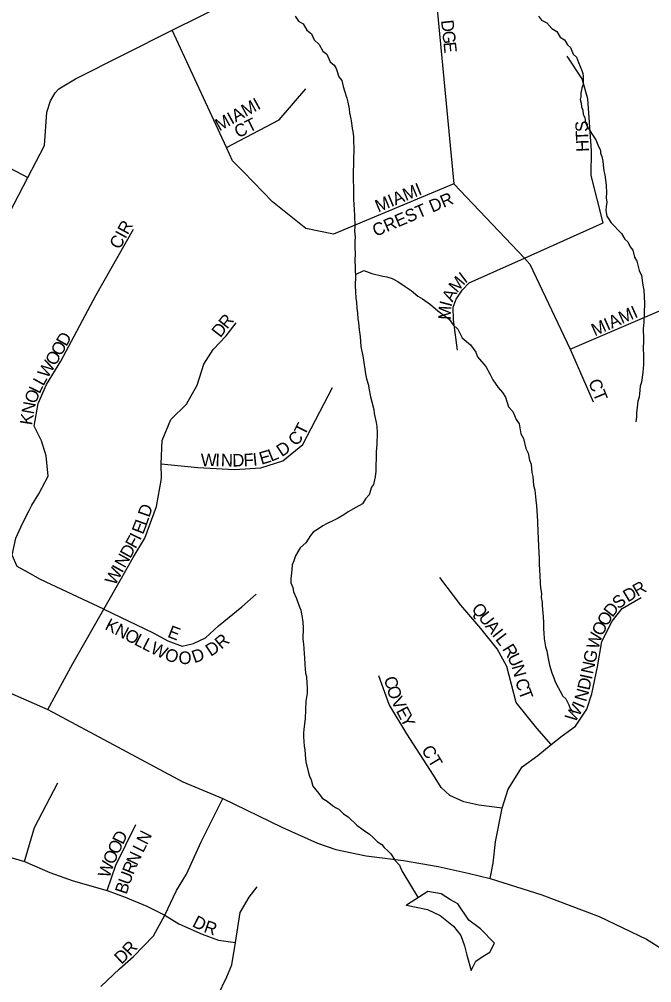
# Model space of a CAD drawing. Extents: x 1310247 to 1664935, y 235267 to 584339.
# Drawn here: x 1465757 to 1468275, y 455550 to 459384 of the extents above; entities that cross this region are included whole.
import ezdxf

# ---------------------------------------------------------------- set-up
doc = ezdxf.new("R2010")
doc.units = 0
for name, color, linetype in [('GM_X_County_Road', 7, 'Continuous'), ('GM_X_Minor_Lake', 7, 'Continuous'), ('GM_X_Minor_River', 7, 'Continuous'), ('GM_X_Township_Subdivision', 7, 'Continuous'), ('GM_X_Township_Subdivision_Text', 7, 'Continuous')]:
    doc.layers.add(name, color=color, linetype=linetype)

msp = doc.modelspace()

# ---------------------------------------------------------------- linework, layer by layer
at = {"layer": 'GM_X_County_Road'}
msp.add_lwpolyline([(1462999.8, 458051.7), (1463420.2, 457850.8), (1464078.7, 457533.9), (1464287.1, 457421.7), (1464574.3, 457282.4), (1464807.9, 457156.5), (1465363.9, 456874.3), (1465587.4, 456760.9), (1465870.2, 456637.7), (1466408.1, 456350.2), (1466567, 456282.7), (1466802.1, 456168.8), (1466944.3, 456105.5), (1467017.3, 456080.5), (1467138.3, 456055.5), (1467286.3, 456036.3), (1467424.7, 456013.2), (1467543.8, 455986.3), (1467632, 455964.7), (1467837.7, 455899.8), (1468066.4, 455813.4), (1468254.7, 455723.1), (1468322, 455680.8)], dxfattribs=at)
at = {"layer": 'GM_X_Minor_Lake'}
msp.add_line((1467384.3, 455913.3), (1467299, 455858.9), dxfattribs=at)
for points in [[(1467546.5, 455799.6), (1467503.7, 455864.7), (1467473.9, 455879.4), (1467436.3, 455904.2), (1467384.3, 455913.3)], [(1467298.7, 455857.9), (1467299, 455858.9), (1467382.8, 455841.1), (1467432.5, 455818), (1467485.8, 455774.8), (1467515.1, 455738.1), (1467530.3, 455697.6), (1467539.6, 455659.3), (1467556.4, 455598.8), (1467575.2, 455636.5), (1467603.7, 455656), (1467630.1, 455671.5), (1467648.9, 455707.2), (1467593.9, 455764.5), (1467546.5, 455799.6)]]:
    msp.add_lwpolyline(points, dxfattribs=at)
at = {"layer": 'GM_X_Minor_River'}
for points in [[(1466855.4, 459396.5), (1466868.9, 459376.1), (1466886.7, 459365.6), (1466902.1, 459341.1), (1466919.8, 459326.7), (1466931.2, 459302.3), (1466950.8, 459283.8), (1466966.2, 459257.3), (1466981.9, 459244.9), (1466995.2, 459214.5), (1467010.9, 459202.1), (1467018.6, 459187.9), (1467029.8, 459155.5), (1467041.4, 459141.2), (1467046.8, 459117), (1467052.4, 459098.8), (1467061.7, 459070.6), (1467065.3, 459054.5), (1467070.6, 459028.3), (1467072.2, 459012.2), (1467077.7, 458988), (1467079.2, 458972), (1467082.7, 458949.8), (1467084.4, 458937.8), (1467087.9, 458917.6), (1467087.4, 458897.6), (1467088.8, 458873.6), (1467086, 458765.5), (1467088.2, 458693.3), (1467087.5, 458667.3), (1467090.5, 458627.1), (1467091.9, 458603.1), (1467092.9, 458561), (1467092.3, 458541), (1467093.7, 458516.9), (1467093.4, 458502.9), (1467092.6, 458472.8), (1467094.1, 458452.8), (1467093.3, 458422.8), (1467094.8, 458400.7), (1467094.4, 458384.7), (1467095.8, 458362.6), (1467094.8, 458322.6), (1467096.3, 458302.5), (1467097.5, 458272.4), (1467099.2, 458258.3), (1467100.6, 458234.3), (1467104.1, 458216.1), (1467105.5, 458192.1), (1467107.2, 458178), (1467110.4, 458147.9), (1467113.8, 458121.8), (1467116.7, 458081.6), (1467125.7, 458037.3), (1467136, 457972.9), (1467139.5, 457952.8)], [(1467824.1, 459397.1), (1467835.7, 459380.8), (1467857.5, 459370.2), (1467876.9, 459347.7), (1467896.7, 459335.1), (1467910.2, 459312.8), (1467927.9, 459302.3), (1467939.5, 459281.9), (1467951.2, 459271.6), (1467962.6, 459245.3), (1467976.3, 459232.9), (1467983.8, 459212.7), (1467997, 459180.3), (1468000.7, 459168.2), (1468002.4, 459156.1), (1468001.6, 459124.1), (1467997.2, 459110.2), (1467992.7, 459090.2), (1467992.4, 459076.2), (1467990.1, 459064.3), (1467993.7, 459050.2), (1467995.4, 459036.1), (1468001, 459021.9), (1468002.6, 459005.9), (1468008.3, 458993.7), (1468011.8, 458971.6), (1468023.2, 458949.2), (1468038.7, 458924.8), (1468052.2, 458904.4), (1468063.5, 458878.1), (1468071.2, 458863.9), (1468070.9, 458851.8), (1468076.5, 458837.7), (1468080.1, 458819.6), (1468081.7, 458805.5), (1468085.1, 458781.4), (1468088.7, 458765.2), (1468092, 458735.1), (1468093.7, 458723.1), (1468094.9, 458693), (1468094.4, 458673), (1468096, 458656.9), (1468093.5, 458638.9), (1468093.1, 458622.9), (1468096.6, 458600.8), (1468104.3, 458588.6), (1468114, 458574.3), (1468155, 458531.2), (1468168.4, 458508.8), (1468180.2, 458498.5), (1468189.7, 458478.2), (1468199.4, 458465.9), (1468206.7, 458437.7), (1468216.4, 458421.4), (1468225.5, 458385.1), (1468235, 458364.8), (1468240, 458326.6), (1468243.5, 458306.5), (1468246.2, 458254.3), (1468244.3, 458178.3), (1468241.6, 458152.3), (1468242.6, 458114.2), (1468242.3, 458100.2), (1468241.7, 458078.2), (1468242.9, 458044.1), (1468242, 458010.1), (1468239.2, 457978.1), (1468234.2, 457940.2), (1468229.8, 457924.3), (1468227, 457894.3), (1468224.6, 457880.3), (1468220.2, 457864.4), (1468215, 457816.5), (1468214.6, 457800.5), (1468212.1, 457782.5)], [(1467095.4, 458368.9), (1467128.4, 458383.8), (1467160.3, 458372.9), (1467204.1, 458361.8), (1467220.1, 458359.3), (1467242, 458352.8), (1467263.7, 458340.2), (1467293.3, 458321.4), (1467317, 458304.7), (1467344.5, 458282), (1467362.2, 458271.5), (1467393.7, 458248.6), (1467423.2, 458223.8), (1467452.7, 458203), (1467468.5, 458190.6), (1467483.9, 458168.1), (1467503.6, 458151.6), (1467520.8, 458117.1), (1467554.1, 458088.2), (1467575.4, 458059.6), (1467581, 458041.4), (1467614.1, 458002.5), (1467631.3, 457970), (1467642.8, 457949.7), (1467664.1, 457919), (1467681.6, 457898.6), (1467693.2, 457880.2), (1467704.3, 457841.9), (1467721.8, 457823.4), (1467735.1, 457791), (1467746.7, 457774.7), (1467753.7, 457734.4), (1467765.2, 457716.1), (1467774.2, 457675.8), (1467783.8, 457657.5), (1467789.1, 457629.3), (1467794.7, 457613.2), (1467797.9, 457581), (1467801.5, 457564.9), (1467804.6, 457530.8), (1467810.1, 457510.6), (1467813.1, 457470.5), (1467816.6, 457448.3), (1467819.6, 457408.2), (1467821, 457386.1), (1467821.9, 457342), (1467823.4, 457322), (1467824.4, 457283.9), (1467826, 457265.8), (1467827.2, 457233.7), (1467826.8, 457219.7), (1467828, 457189.6), (1467829.6, 457173.6), (1467830.8, 457139.5), (1467832.3, 457121.4), (1467835.8, 457099.3), (1467835.4, 457083.3), (1467838.9, 457065.2), (1467838.6, 457053.2), (1467840.2, 457035.1), (1467841.8, 457021), (1467843.4, 457007), (1467844.8, 456982.9), (1467844.2, 456956.9), (1467845.8, 456942.8), (1467847.2, 456918.7), (1467852.4, 456886.5), (1467858, 456870.4), (1467863.3, 456840.2), (1467868.6, 456814), (1467877.9, 456783.7), (1467885.4, 456763.5), (1467891, 456747.3), (1467902.4, 456725), (1467910.1, 456710.8), (1467921.6, 456690.4), (1467933.4, 456680.1), (1467944.8, 456655.8), (1467950.5, 456641.6), (1467962.1, 456625.3)], [(1467139.5, 457952.8), (1467146.9, 457928.6), (1467148.6, 457916.5), (1467155.8, 457882.3), (1467161.3, 457862.1), (1467168.6, 457831.9), (1467170.1, 457815.8), (1467177.3, 457779.6), (1467180.9, 457763.5), (1467182.2, 457737.4), (1467181.1, 457695.3), (1467178.3, 457661.4), (1467176.3, 457585.3), (1467173.7, 457563.3), (1467167, 457533.5), (1467158.7, 457521.7), (1467149.9, 457491.8), (1467135.4, 457476.2), (1467122.9, 457456.5), (1467096.4, 457441.2), (1467065.9, 457423.9), (1467049.6, 457412.3), (1467027.2, 457398.9), (1467010.9, 457391.3), (1466980.5, 457376.1), (1466966.2, 457368.5), (1466947.9, 457356.9), (1466927.5, 457343.4), (1466917.1, 457329.7), (1466898.3, 457300.1), (1466875.8, 457280.7), (1466856.9, 457249.1), (1466850.4, 457229.3), (1466844, 457213.4), (1466841.5, 457193.5), (1466838.5, 457157.5), (1466838.1, 457141.5), (1466845.7, 457123.2), (1466849.2, 457105.1), (1466860.6, 457078.8), (1466870, 457052.5), (1466877.5, 457032.3), (1466884.6, 456996), (1466886.3, 456984), (1466887.8, 456963.9), (1466886.6, 456917.8), (1466888.1, 456897.8), (1466889.7, 456881.7), (1466891.1, 456857.6), (1466892.8, 456845.6), (1466894, 456815.5), (1466895.6, 456799.4), (1466897.2, 456781.4), (1466900.9, 456769.2), (1466902.2, 456741.2), (1466903.7, 456725.1), (1466903.2, 456703.1), (1466898.4, 456671.2), (1466894.6, 456601.2), (1466892, 456579.2), (1466889.5, 456559.2), (1466889.1, 456543.2), (1466888.7, 456529.2), (1466891.8, 456491.1), (1466893.4, 456477), (1466896.5, 456440.8), (1466898.2, 456428.8), (1466907.3, 456390.5), (1466912.8, 456372.3), (1466918.5, 456358.2), (1466925.8, 456331.9), (1466949.2, 456303.3), (1466962.7, 456284.9), (1466982.5, 456272.3), (1467004.1, 456255.8), (1467015.9, 456247.4), (1467029.8, 456241.1), (1467047.4, 456222.6), (1467067.1, 456210), (1467100.4, 456177.1), (1467126, 456158.4), (1467151.6, 456141.7), (1467165.3, 456129.3), (1467182.9, 456110.9), (1467200.7, 456100.4), (1467210.4, 456088.1), (1467224.1, 456075.7), (1467235.9, 456063.4), (1467253.2, 456036.9), (1467270.8, 456018.4), (1467280.3, 455996.1), (1467345, 455888.2)]]:
    msp.add_lwpolyline(points, dxfattribs=at)
at = {"layer": 'GM_X_Township_Subdivision'}
for points in [[(1467950, 458071.1), (1468563.4, 458334.5), (1468874.8, 458468.1), (1468896.7, 458499), (1468903.3, 458549.7), (1468916.6, 458615.9), (1468918.7, 458661.4), (1468798.3, 458915.6), (1468726.5, 459067.4), (1468627.3, 459160.6), (1468291.7, 459565.8), (1468199.3, 459676.5), (1468150.1, 459801.7), (1468116.5, 459852.5), (1468111.1, 459930.9), (1468151.7, 460090.3), (1468142.8, 460231.7), (1468031.2, 460398.5), (1467895.9, 460540.3), (1467848.6, 460613.9)], [(1467392.6, 459858.6), (1467400.7, 459746.8), (1467421.7, 459409.4), (1467487.8, 458730), (1467768.3, 458433.5), (1467790.2, 458410.3), (1467950, 458071.1), (1468042.1, 457862.4)], [(1464574.3, 457282.4), (1464834.6, 457974), (1464883, 458017.9), (1464953.6, 458048.8), (1465072.6, 458053.1), (1465191.5, 458013.5), (1465303.9, 457990.3), (1465376.9, 458009.4), (1465473.6, 458145.8), (1465553.8, 458299.6), (1465790.5, 458754.2), (1465857, 458882), (1465866.1, 459014.7), (1465881.2, 459059.2), (1465900.4, 459091.7), (1465914.7, 459107.2), (1465980.5, 459146.8), (1466365.3, 459340.8), (1466701.7, 459507.9), (1467046.4, 459652.4), (1467122, 459682.4), (1467307.8, 459755.3), (1467400.7, 459746.8)], [(1467487.8, 458730), (1467008, 458529.5), (1466897.8, 458551.4), (1466765.3, 458657.3), (1466650, 458777.4), (1466606.5, 458820.6), (1466581.6, 458874.2), (1466365.3, 459340.8)], [(1467502, 458067.5), (1467485.5, 458188.7), (1467484.4, 458238.4), (1467496.6, 458270.2), (1467520.9, 458306), (1467547.6, 458335.2), (1467768.3, 458433.5), (1468082.3, 458573.5), (1468033.8, 458763), (1468036, 458860.1), (1468020.6, 459067.3), (1467998.5, 459146.6), (1467939, 459237.2)], [(1466581.6, 458874.2), (1466791.6, 458983.8), (1466897.5, 459107.1)], [(1465214.1, 458883.9), (1465249.5, 458914.8), (1465293.5, 458936.8), (1465368.2, 458963.2), (1465403.9, 458963.1), (1465693.1, 458806.7), (1465790.5, 458754.2)], [(1465796.2, 457428.9), (1465806.8, 457450), (1465834.4, 457495.3), (1465872.1, 457565.8), (1465864.4, 457646.5), (1465845.2, 457706), (1465816.4, 457765.6), (1465831.9, 457855.4), (1465865, 457930.2), (1465922.1, 458023.1), (1466062.3, 458284.4), (1466212.2, 458549.5)], [(1466187.4, 457202), (1466210.3, 457243), (1466256.4, 457319.8), (1466303.1, 457444.8), (1466323.6, 457556.1), (1466321.7, 457615.7), (1466325.9, 457707.7), (1466360.7, 457790.9), (1466422.9, 457853.1), (1466465.4, 457927.9), (1466492.3, 458011.3), (1466528.3, 458070.3), (1466580.2, 458124.8), (1466619.9, 458175.7)], [(1466321.7, 457615.7), (1466467.8, 457600.3), (1466613.8, 457592.7), (1466719.1, 457599.4), (1466805.9, 457627.2), (1466886.6, 457692.6), (1467003.9, 457919.3)], [(1466093.3, 457036.1), (1465841.4, 457154.6), (1465789.5, 457183.4), (1465749.1, 457206.4), (1465728.8, 457251.5), (1465743.4, 457319.9), (1465770.3, 457377.4), (1465796.2, 457428.9)], [(1465870.2, 456637.7), (1465970.1, 456820.2), (1466093.3, 457036.1), (1466164.2, 457160.3), (1466187.4, 457202)], [(1467875.2, 456498.4), (1467817.5, 456563.6), (1467735.7, 456664.9), (1467698.4, 456808.9), (1467659.3, 456878.3), (1467595.3, 456960), (1467515.3, 457052.5), (1467431.7, 457162.8)], [(1466093.3, 457036.1), (1466287.3, 456943.3), (1466348.2, 456911.1), (1466405.6, 456889.2), (1466450, 456899.7), (1466498.7, 456922.2), (1466550.4, 456970.6), (1466643, 457045.8), (1466700.7, 457096.1)], [(1467632, 455964.7), (1467643.7, 456026.6), (1467653.4, 456110.6), (1467679.3, 456244.6), (1467704, 456321.1), (1467759, 456409), (1467821.4, 456454.2), (1467875.2, 456498.4), (1467919.2, 456532.7), (1467972.3, 456571.4), (1468017.4, 456638.7), (1468036.6, 456699.2), (1468058.7, 456807.7), (1468077, 456907.6), (1468118.3, 456988.8), (1468157.7, 457039.3), (1468232.6, 457083.5)], [(1467679.3, 456244.6), (1467586.6, 456256.7), (1467527.2, 456270.5), (1467471.6, 456294.9), (1467436.1, 456327.1), (1467406.4, 456375.6), (1467300.6, 456540.5), (1467229.9, 456656.9), (1467188.8, 456771.8)], [(1465777.7, 456032.9), (1465817.6, 456167.3), (1465910, 456345.7)], [(1466081.6, 455535.4), (1466156.1, 455605.7), (1466211.7, 455655.1), (1466291.5, 455736.9), (1466336.1, 455818.8), (1466382.3, 455917.5), (1466422.2, 455982.5), (1466481, 456110.6), (1466567, 456282.7)], [(1465291.4, 456201.6), (1465343.2, 456175.7), (1465448.2, 456137.9), (1465544.7, 456110.6), (1465653.9, 456068.6), (1465777.7, 456032.9), (1465878.5, 455988.8), (1465970.9, 455955.2), (1466107.3, 455917.5), (1466178.7, 455890.2), (1466264.8, 455854.5), (1466336.1, 455818.8), (1466392.8, 455785.2), (1466485.2, 455743.2), (1466550.2, 455720.1), (1466617.4, 455709.6)], [(1466107.3, 455917.5), (1466140.9, 456018.2), (1466220.7, 456179.9)], [(1465976.9, 454932.1), (1466133.6, 455063.1), (1466240.6, 455172.3), (1466346.6, 455270.9), (1466430.6, 455346.5), (1466514.6, 455441), (1466548.1, 455499.7), (1466583.8, 455573.2), (1466602.7, 455621.5), (1466617.4, 455709.6), (1466636.3, 455829.3), (1466672, 455890.2), (1466703.5, 455932.2)]]:
    msp.add_lwpolyline(points, dxfattribs=at)

# ---------------------------------------------------------------- texts
at = {"layer": 'GM_X_Township_Subdivision_Text'}
for s, rotation, p in [('D', 276.1294, (1467436, 459379.4)), ('G', 276.1644, (1467440.7, 459335.6)), ('E', 276.1712, (1467445.4, 459291.8)), ('MIAMI', 28.925, (1466553.7, 458937.2)), ('CT', 26.565, (1466628.6, 458910.2)), ('S', 92.1858, (1468022.3, 458936.7)), ('T', 92.2153, (1468023.7, 458901.5)), ('H', 92.0111, (1468025.2, 458857.4)), ('MIAMI', 22.5229, (1467186.2, 458614.8)), ('CREST DR', 23.0826, (1467175.9, 458518)), ('CIR', 61.19, (1466156.4, 458465.4)), ('M', 49.8353, (1467499.9, 458292.9)), ('I', 37.001, (1467531.8, 458331.3)), ('A', 63.4936, (1467482, 458256.2)), ('I', 75.0094, (1467477.2, 458237.4)), ('R', 50.8319, (1466584.4, 458148.7)), ('M', 87.3759, (1467475.2, 458187.5)), ('MIAMI', 24.2312, (1468048.4, 458121.9)), ('D', 51.8145, (1466557.3, 458114.3)), ('D', 60.9625, (1465944.4, 458079.4)), ('O', 60.8419, (1465922.9, 458040.8)), ('O', 59.2958, (1465899.7, 458001.7)), ('W', 58.3903, (1465869.2, 457952.3)), ('L', 61.2478, (1465852.6, 457922)), ('CT', 292.3821, (1468021.3, 457940.9)), ('O', 68.3488, (1465821.7, 457850.9)), ('L', 64.0703, (1465837.5, 457890.9)), ('N', 79.5173, (1465814.4, 457810.1)), ('K', 81.1774, (1465807.7, 457767)), ('T', 63.3804, (1466894, 457724.3)), ('C', 47.4733, (1466858.6, 457682.6)), ('L', 21.9931, (1466759.4, 457622.9)), ('D', 33.8114, (1466802, 457641.3)), ('W', 0.1681, (1466479.9, 457605.7)), ('I', 358.3385, (1466536.7, 457605.8)), ('N', 358.5741, (1466558.9, 457605.2)), ('D', 1.2213, (1466605.4, 457604.1)), ('F', 2.7415, (1466650.8, 457605.1)), ('I', 5.7935, (1466688.9, 457607)), ('E', 16.4444, (1466720.7, 457611.2)), ('D', 70.6922, (1466274.6, 457399.1)), ('E', 68.9786, (1466249.8, 457331.5)), ('L', 70.6535, (1466263, 457365.8)), ('F', 60.9905, (1466219.9, 457274.2)), ('I', 64.015, (1466238.3, 457307.5)), ('D', 61.0164, (1466198.6, 457235.7)), ('N', 61.0011, (1466177.2, 457197.2)), ('I', 60.9709, (1466166.6, 457177.9)), ('W', 61.0058, (1466138.8, 457127.9)), ('R', 30.1184, (1468217.6, 457085.3)), ('D', 30.87, (1468179.9, 457062.8)), ('D', 51.941, (1468118.4, 457001.5)), ('S', 39.9315, (1468143.6, 457034.2)), ('Q', 308.4003, (1467555, 457037.1)), ('U', 308.402, (1467582.3, 457002.6)), ('O', 59.6885, (1468097.2, 456965)), ('K', 332.5163, (1466094.1, 456958.5)), ('A', 308.402, (1467609.7, 456968.1)), ('O', 63.2492, (1468077.8, 456926.4)), ('N', 332.5234, (1466133.2, 456938.2)), ('O', 332.5062, (1466172.2, 456917.9)), ('E', 338.7286, (1466344, 456927.4)), ('I', 308.4067, (1467637, 456933.7)), ('W', 73.1123, (1468062, 456873.8)), ('L', 332.5605, (1466211.3, 456897.6)), ('L', 332.8139, (1466242.7, 456881.3)), ('W', 334.0919, (1466275.1, 456864.6)), ('D', 33.2802, (1466519.3, 456846.8)), ('R', 40.1746, (1466561.3, 456874.9)), ('L', 307.247, (1467650.5, 456916.6)), ('O', 339.8767, (1466331.6, 456837.5)), ('O', 358.6528, (1466390.4, 456819)), ('D', 19.3675, (1466453.8, 456821.1)), ('R', 301.6552, (1467678.5, 456878.8)), ('G', 77.8457, (1468050.3, 456818.9)), ('U', 295.314, (1467698.6, 456846.4)), ('N', 285.489, (1467716.6, 456808.7)), ('N', 77.8783, (1468041.1, 456775.9)), ('C', 287.1295, (1467207.7, 456760.8)), ('C', 284.3303, (1467731.6, 456753.8)), ('D', 77.684, (1468027, 456711.3)), ('I', 77.8393, (1468036.4, 456754.4)), ('O', 287.1525, (1467219.3, 456722.9)), ('T', 290.6469, (1467743.2, 456709.7)), ('N', 74.124, (1468014.1, 456665.6)), ('V', 296.5499, (1467235.6, 456672.6)), ('E', 297.7058, (1467255.8, 456632.3)), ('W', 58.5114, (1467969.7, 456583)), ('I', 66.9577, (1468003.2, 456639)), ('Y', 295.8026, (1467272, 456601.5)), ('CT', 300.9616, (1467356.3, 456476.9)), ('D', 64.2951, (1466169.8, 456097)), ('N', 63.4447, (1466265.8, 456096)), ('O', 64.344, (1466150.7, 456057.3)), ('O', 66.2417, (1466133.2, 456017.4)), ('N', 64.7744, (1466225.7, 456013.1)), ('L', 63.496, (1466250.1, 456064.5)), ('W', 71.985, (1466116, 455964.3)), ('R', 67.6753, (1466210.9, 455977.1)), ('U', 69.8021, (1466195.9, 455936.3)), ('B', 72.1795, (1466183.9, 455899.1)), ('D', 332.5551, (1466442.2, 455776.2)), ('R', 340.7234, (1466488.2, 455752.9)), ('D', 42.8045, (1466163.3, 455620.8)), ('R', 47.0443, (1466198.4, 455653.4))]:
    msp.add_text(s, height=50, rotation=rotation, dxfattribs=at).set_placement(p)

doc.saveas('drawing.dxf')
